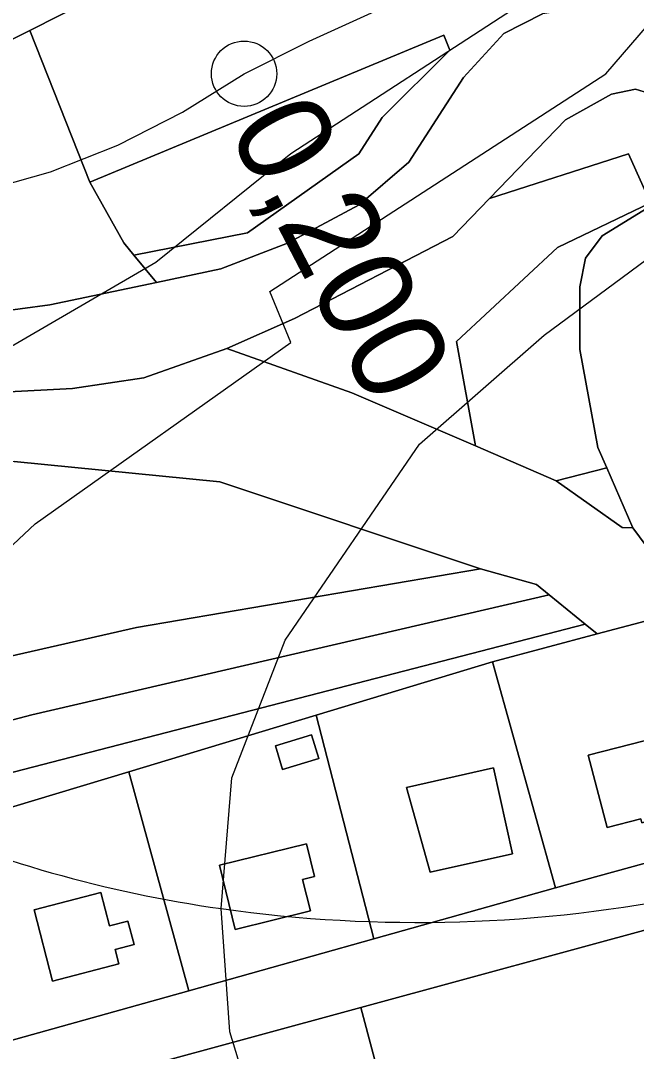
# Model space of a CAD drawing. Extents: x -510989 to -501240, y -1184665 to -1176089.
# Drawn here: x -509309 to -509224.2, y -1179558.7 to -1179416.7 of the extents above; entities that cross this region are included whole.
import ezdxf

# ---------------------------------------------------------------- set-up
doc = ezdxf.new("R2010")
doc.units = 0
for name, color, linetype in [('NAVRH_rozvodnice', 7, 'Continuous'), ('orna_puda', 7, 'Continuous'), ('ostatni_plocha_x_jina_plocha', 7, 'Continuous'), ('ostatni_plocha_x_manipulacni_plocha', 7, 'Continuous'), ('ostatni_plocha_x_neplodna_puda', 7, 'Continuous'), ('ostatni_plocha_x_ostatni_komunikace', 7, 'Continuous'), ('ostatni_plocha_x_silnice', 7, 'Continuous'), ('trasovani_toku', 7, 'Continuous'), ('trvaly_travni_porost', 7, 'Continuous'), ('vrstevnice_01', 7, 'Continuous'), ('vrstevnice_02', 7, 'Continuous'), ('zahrada', 7, 'Continuous'), ('zastavena_plocha_a_nadvori', 7, 'Continuous')]:
    doc.layers.add(name, color=color, linetype=linetype)

msp = doc.modelspace()

# ---------------------------------------------------------------- linework, layer by layer
at = {"layer": 'NAVRH_rozvodnice'}
for centre, radius, start, end in [((-509256.44, -1179363.28), 177.49, 246.4643, 261.9128), ((-509254.38, -1179348.79), 192.12, 261.9128, 281.5801)]:
    msp.add_arc(centre, radius, start, end, dxfattribs=at)
at = {"layer": 'orna_puda'}
for points in [[(-509250.74, -1179418.66), (-509249.88, -1179420.73), (-509259.22, -1179430.01), (-509262.44, -1179435.01), (-509277.78, -1179445.9), (-509293.43, -1179448.96), (-509294.82, -1179447.27), (-509299.51, -1179438.92)], [(-509244.42, -1179441.17), (-509225.29, -1179435), (-509222.26, -1179441.78), (-509235.07, -1179447.92), (-509248.95, -1179460.87), (-509246.37, -1179475.26), (-509263.39, -1179467.95), (-509280.62, -1179461.86), (-509271.28, -1179457.69), (-509249.49, -1179446.42)], [(-509327.65, -1179477.17), (-509309.9, -1179477.4), (-509281.6, -1179480.2), (-509245.65, -1179492.18), (-509293.08, -1179500.3), (-509319.52, -1179506.31), (-509337.98, -1179510.5), (-509374.45, -1179520.55), (-509387.93, -1179525.36), (-509388.38, -1179525.52), (-509424.39, -1179538.36), (-509419.47, -1179528.2), (-509387.57, -1179515.47), (-509368.44, -1179508.33), (-509358.01, -1179504.91), (-509351.75, -1179502.85), (-509338.8, -1179500.09), (-509343.64, -1179479.55), (-509333.26, -1179477.1)], [(-509245.65, -1179492.18), (-509237.93, -1179494.37), (-509236.21, -1179495.78), (-509307.5, -1179512.29), (-509317.14, -1179514.83), (-509341.08, -1179521.15), (-509339.33, -1179527.78), (-509369.88, -1179535.84), (-509374.45, -1179520.55), (-509337.98, -1179510.5), (-509319.52, -1179506.31), (-509293.08, -1179500.3)], [(-509236.21, -1179495.78), (-509231.25, -1179499.83), (-509315.26, -1179521.56), (-509339.33, -1179527.78), (-509341.08, -1179521.15), (-509317.14, -1179514.83), (-509307.5, -1179512.29)], [(-509231.25, -1179499.83), (-509229.6, -1179501.17), (-509244, -1179504.99), (-509268.32, -1179512.35), (-509294.11, -1179520.14), (-509320.06, -1179527.99), (-509345.71, -1179535.05), (-509368.32, -1179541.27), (-509369.88, -1179535.84), (-509339.33, -1179527.78), (-509315.26, -1179521.56)]]:
    msp.add_lwpolyline(points, close=True, dxfattribs=at)
at = {"layer": 'ostatni_plocha_x_jina_plocha'}
msp.add_lwpolyline([(-509184.82, -1179524.17), (-509178.64, -1179526.02), (-509170.97, -1179527.04), (-509180.42, -1179530.24), (-509186.69, -1179531.48), (-509194.89, -1179533.95), (-509195.07, -1179532.76), (-509201, -1179534.31), (-509220.28, -1179539.35), (-509219.66, -1179541.04), (-509262.14, -1179552.62), (-509307.67, -1179565.03), (-509351.31, -1179576.93), (-509364.4, -1179580.5), (-509365.47, -1179572.68), (-509337.14, -1179564.72), (-509311.64, -1179557.56), (-509285.87, -1179550.33), (-509260.34, -1179543.16), (-509235.33, -1179536.13), (-509204.74, -1179527.75), (-509187.29, -1179523.06)], close=True, dxfattribs=at)
at = {"layer": 'ostatni_plocha_x_manipulacni_plocha'}
for points in [[(-509224.33, -1179426.12), (-509221.31, -1179427.02), (-509219.26, -1179429.7), (-509218.7, -1179433.42), (-509219.38, -1179437.3), (-509222.1, -1179442.16), (-509228.9, -1179446.3), (-509231.18, -1179449.41), (-509231.98, -1179453.34), (-509231.99, -1179461.98), (-509229.51, -1179475.49), (-509228.28, -1179478.29), (-509235.24, -1179480.05), (-509246.37, -1179475.26), (-509248.95, -1179460.87), (-509235.07, -1179447.92), (-509222.26, -1179441.78), (-509225.29, -1179435), (-509244.42, -1179441.17), (-509233.94, -1179430.34), (-509227.6, -1179426.81)], [(-509235.24, -1179480.05), (-509228.28, -1179478.29), (-509224.66, -1179486.53), (-509226.17, -1179486.52)]]:
    msp.add_lwpolyline(points, close=True, dxfattribs=at)
at = {"layer": 'ostatni_plocha_x_neplodna_puda'}
for points in [[(-509329.98, -1179468.83), (-509301.88, -1179467.35), (-509292.06, -1179465.9), (-509280.62, -1179461.86), (-509263.39, -1179467.95), (-509246.37, -1179475.26), (-509235.24, -1179480.05), (-509226.17, -1179486.52), (-509224.66, -1179486.53), (-509205.64, -1179512.28)], [(-509222.1, -1179499.18), (-509229.6, -1179501.17), (-509231.25, -1179499.83), (-509236.21, -1179495.78), (-509237.93, -1179494.37), (-509245.65, -1179492.18), (-509281.6, -1179480.2), (-509309.9, -1179477.4)]]:
    msp.add_lwpolyline(points, dxfattribs=at)
at = {"layer": 'ostatni_plocha_x_ostatni_komunikace'}
msp.add_lwpolyline([(-509206.62, -1179374.96), (-509195.12, -1179373.77), (-509194.51, -1179376.28), (-509221.07, -1179383.22), (-509241.96, -1179388.37), (-509275.63, -1179401.72), (-509307.75, -1179418.02), (-509310.41, -1179419.38), (-509334.98, -1179450.92), (-509340.86, -1179457.78), (-509345.95, -1179457.53), (-509336.03, -1179447.17), (-509321.45, -1179427.53), (-509315.98, -1179423.87), (-509310.5, -1179417.16), (-509310.37, -1179415.09), (-509288.08, -1179402.95), (-509269.44, -1179393.92), (-509242.33, -1179383.33)], close=True, dxfattribs=at)
at = {"layer": 'ostatni_plocha_x_silnice'}
for points in [[(-509433.68, -1179416.39), (-509423.95, -1179427.16), (-509413.05, -1179442.76), (-509411.86, -1179445.22), (-509407.46, -1179454.31), (-509404.1, -1179458.33), (-509401.32, -1179461.12), (-509397.83, -1179462.93), (-509391.81, -1179464.7), (-509383.93, -1179465.38), (-509366.43, -1179463.21), (-509349.53, -1179461.27), (-509332.63, -1179459.34), (-509325.47, -1179458.59), (-509304.99, -1179455.84), (-509290.31, -1179452.73), (-509281.42, -1179450.86), (-509272.27, -1179447.34), (-509262.38, -1179442.04), (-509255.55, -1179436.19), (-509248, -1179424.52), (-509242.43, -1179418.45), (-509237.14, -1179415.74)], [(-509221.31, -1179427.02), (-509224.33, -1179426.12), (-509227.6, -1179426.81), (-509233.94, -1179430.34), (-509244.42, -1179441.17), (-509249.49, -1179446.42), (-509271.28, -1179457.69), (-509280.62, -1179461.86), (-509292.06, -1179465.9), (-509301.88, -1179467.35), (-509329.98, -1179468.83), (-509361.37, -1179470.48), (-509373.99, -1179472.08), (-509386.36, -1179473.64), (-509397.11, -1179474.11), (-509399.89, -1179473.61), (-509403.38, -1179471.44), (-509408.18, -1179467.61), (-509412.66, -1179462.78), (-509416.51, -1179456.29), (-509420.63, -1179445.73), (-509429.98, -1179445.62)], [(-509205.64, -1179512.28), (-509224.66, -1179486.53), (-509228.28, -1179478.29), (-509229.51, -1179475.49), (-509231.99, -1179461.98), (-509231.98, -1179453.34), (-509231.18, -1179449.41), (-509228.9, -1179446.3), (-509222.1, -1179442.16)]]:
    msp.add_lwpolyline(points, dxfattribs=at)
at = {"layer": 'trasovani_toku'}
for p, q in [((-509269.29, -1179419.52), (-509260.19, -1179415.38)), ((-509278.24, -1179423.98), (-509269.29, -1179419.52)), ((-509286.72, -1179429.28), (-509278.24, -1179423.98)), ((-509295.62, -1179433.85), (-509286.72, -1179429.28)), ((-509304.93, -1179437.51), (-509295.62, -1179433.85)), ((-509314.56, -1179440.21), (-509304.93, -1179437.51))]:
    msp.add_line(p, q, dxfattribs=at)
msp.add_circle((-509278.24, -1179423.98), 4.5, dxfattribs=at)
at = {"layer": 'trvaly_travni_porost'}
for points in [[(-509241.96, -1179388.37), (-509221.07, -1179383.22), (-509209.73, -1179422.33), (-509213.49, -1179419.71), (-509217.86, -1179416.14), (-509228.29, -1179414.41), (-509237.14, -1179415.74), (-509242.43, -1179418.45), (-509248, -1179424.52), (-509255.55, -1179436.19), (-509262.38, -1179442.04), (-509272.27, -1179447.34), (-509281.42, -1179450.86), (-509290.31, -1179452.73), (-509293.43, -1179448.96), (-509277.78, -1179445.9), (-509262.44, -1179435.01), (-509259.22, -1179430.01), (-509249.88, -1179420.73), (-509250.74, -1179418.66), (-509299.51, -1179438.92), (-509307.75, -1179418.02), (-509275.63, -1179401.72)], [(-509310.41, -1179419.38), (-509307.75, -1179418.02), (-509299.51, -1179438.92), (-509294.82, -1179447.27), (-509293.43, -1179448.96), (-509290.31, -1179452.73), (-509304.99, -1179455.84), (-509325.47, -1179458.59), (-509332.96, -1179458.16), (-509340.86, -1179457.78), (-509334.98, -1179450.92)], [(-509219.66, -1179541.04), (-509207.86, -1179572.82), (-509206.28, -1179577.08), (-509252.14, -1179590.26), (-509262.14, -1179552.62)], [(-509262.14, -1179552.62), (-509252.14, -1179590.26), (-509297.05, -1179603.16), (-509307.67, -1179565.03)]]:
    msp.add_lwpolyline(points, close=True, dxfattribs=at)
at = {"layer": 'vrstevnice_01'}
msp.add_lwpolyline([(-509216.81, -1179689), (-509231.81, -1179687), (-509249.59, -1179681), (-509269.59, -1179669), (-509284.31, -1179657), (-509293.81, -1179646), (-509307.5, -1179625), (-509315.81, -1179608), (-509323.91, -1179584), (-509327.41, -1179568), (-509329.5, -1179543), (-509327.31, -1179526), (-509323.5, -1179513), (-509318.41, -1179502), (-509312.41, -1179491), (-509307, -1179486), (-509271.81, -1179461), (-509274.69, -1179454), (-509228.41, -1179424), (-509221.5, -1179416)], dxfattribs=at)
at = {"layer": 'vrstevnice_02'}
for points in [[(-509239.41, -1179414), (-509271.81, -1179435), (-509290.41, -1179450), (-509314.5, -1179464), (-509314.91, -1179469), (-509344.81, -1179489), (-509357.31, -1179505), (-509361.09, -1179514), (-509365.59, -1179532), (-509367.59, -1179556), (-509366.81, -1179583), (-509365.59, -1179585), (-509364.69, -1179596), (-509355.09, -1179633), (-509348.81, -1179650), (-509335.19, -1179673), (-509325.09, -1179686), (-509312.81, -1179698), (-509296.31, -1179706), (-509273.31, -1179712), (-509233.81, -1179717), (-509216.31, -1179722)], [(-509221.59, -1179632), (-509242.69, -1179617), (-509255.81, -1179605), (-509269.09, -1179586), (-509275.91, -1179570), (-509280.19, -1179556), (-509281.41, -1179539), (-509279.91, -1179521), (-509272.59, -1179502), (-509254.09, -1179475), (-509236.91, -1179460), (-509220.69, -1179448)]]:
    msp.add_lwpolyline(points, dxfattribs=at)
at = {"layer": 'zahrada'}
for points in [[(-509222.1, -1179499.18), (-509204.74, -1179527.75), (-509235.33, -1179536.13), (-509244, -1179504.99), (-509229.6, -1179501.17)], [(-509268.32, -1179512.35), (-509244, -1179504.99), (-509235.33, -1179536.13), (-509260.34, -1179543.16)], [(-509294.11, -1179520.14), (-509268.32, -1179512.35), (-509260.34, -1179543.16), (-509285.87, -1179550.33)], [(-509230.82, -1179517.88), (-509228.23, -1179527.85), (-509223.57, -1179526.64), (-509223.42, -1179527.21), (-509218.1, -1179525.84), (-509218.83, -1179523.02), (-509217.18, -1179522.6), (-509219.19, -1179514.86)], [(-509273.93, -1179516.57), (-509272.94, -1179519.83), (-509267.95, -1179518.32), (-509268.94, -1179515.05)], [(-509320.06, -1179527.99), (-509294.11, -1179520.14), (-509285.87, -1179550.33), (-509311.64, -1179557.56)], [(-509243.89, -1179519.63), (-509255.87, -1179522.3), (-509252.58, -1179533.97), (-509241.26, -1179531.45)], [(-509281.62, -1179533.04), (-509279.45, -1179541.87), (-509269.1, -1179539.32), (-509270.17, -1179534.98), (-509268.55, -1179534.58), (-509269.65, -1179530.09)], [(-509307.18, -1179539.18), (-509304.62, -1179548.99), (-509295.49, -1179546.61), (-509296, -1179544.65), (-509293.4, -1179543.97), (-509294.25, -1179540.72), (-509296.78, -1179541.38), (-509297.97, -1179536.78)]]:
    msp.add_lwpolyline(points, close=True, dxfattribs=at)
at = {"layer": 'zastavena_plocha_a_nadvori'}
for points in [[(-509230.82, -1179517.88), (-509219.19, -1179514.86), (-509217.18, -1179522.6), (-509218.83, -1179523.02), (-509218.1, -1179525.84), (-509223.42, -1179527.21), (-509223.57, -1179526.64), (-509228.23, -1179527.85)], [(-509273.93, -1179516.57), (-509268.94, -1179515.05), (-509267.95, -1179518.32), (-509272.94, -1179519.83)], [(-509243.89, -1179519.63), (-509241.26, -1179531.45), (-509252.58, -1179533.97), (-509255.87, -1179522.3)], [(-509281.62, -1179533.04), (-509269.65, -1179530.09), (-509268.55, -1179534.58), (-509270.17, -1179534.98), (-509269.1, -1179539.32), (-509279.45, -1179541.87)], [(-509307.18, -1179539.18), (-509297.97, -1179536.78), (-509296.78, -1179541.38), (-509294.25, -1179540.72), (-509293.4, -1179543.97), (-509296, -1179544.65), (-509295.49, -1179546.61), (-509304.62, -1179548.99)]]:
    msp.add_lwpolyline(points, close=True, dxfattribs=at)

# ---------------------------------------------------------------- texts
at = {"layer": 'trasovani_toku'}
msp.add_text('0,200', height=13, rotation=297.4646, dxfattribs=at).set_placement((-509280.61, -1179431.61))

doc.saveas('drawing.dxf')
